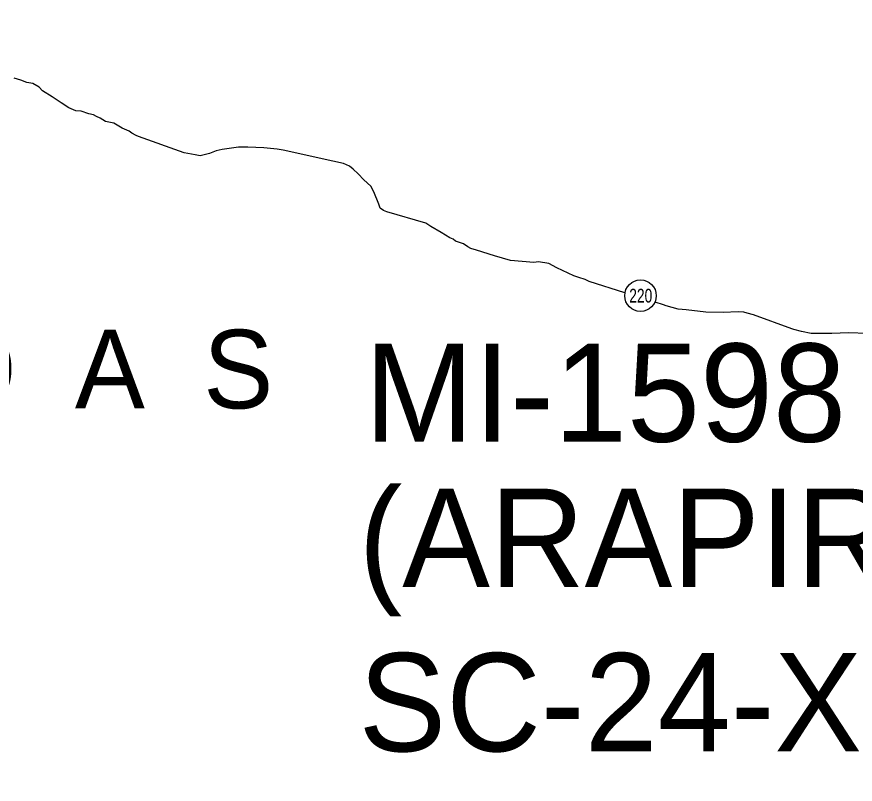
# Model space of a CAD drawing. Extents: x -1643653 to 4543381, y 1624270 to 13878484.
# Drawn here: x 608778 to 613049, y 8902830 to 8906736 of the extents above; entities that cross this region are included whole.
import ezdxf
from ezdxf.enums import TextEntityAlignment as Align

# ---------------------------------------------------------------- set-up
doc = ezdxf.new("R2010")
doc.units = 0
doc.header["$LTSCALE"] = 200
doc.layers.add('1', color=7, linetype='Continuous', lineweight=13)
doc.layers.add('6', color=7, linetype='Continuous', lineweight=13)

msp = doc.modelspace()

# ---------------------------------------------------------------- linework, layer by layer
at = {"layer": '1', "lineweight": 25}
msp.add_spline([(814781, 9009175.5), (814787.2, 9009173.4), (814796.9, 9009173.4), (814799.4, 9009172.4), (814805.1, 9009174.5), (814805.6, 9009176.5), (814811.7, 9009179.5), (814811.7, 9009179.5), (814801.5, 9009181), (814790.7, 9009181.5), (814784.1, 9009183.1), (814777.4, 9009185.1), (814778.4, 9009175.5)], degree=3, dxfattribs=at)
at = {"layer": '6', "lineweight": 25}
msp.add_line((612071.6, 8905270.5), (612029.8, 8905283.1), dxfattribs=at)
for points in [[(609711.8, 8906029), (609686.4, 8906034.2), (609630.4, 8906044.4), (609398.4, 8906127.4), (609386.2, 8906132.5), (609364.8, 8906144.8), (609351.6, 8906154), (609316, 8906169.3), (609273.3, 8906194.9), (609230.6, 8906204.1), (609203.1, 8906220.5), (609184.8, 8906229.7), (609168.6, 8906237.9), (609146.2, 8906242), (609105.5, 8906256.3), (609080, 8906257.4), (609043.4, 8906273.8), (609004.7, 8906299.3), (608959, 8906328.9), (608910.2, 8906359.6), (608893, 8906377.9), (608859.4, 8906396.3), (608828.8, 8906402.5), (608798.3, 8906413.8), (608764.7, 8906424)], [(611876.2, 8905330.5), (611694.3, 8905389.6), (611673.9, 8905398.8), (611640.3, 8905409.1), (611614.9, 8905418.3), (611529.5, 8905459.2), (611487.8, 8905480.7), (611434.8, 8905488.9), (611411.4, 8905485.9), (611293.2, 8905495.3), (611210.8, 8905518.9), (611119.2, 8905548.6), (611091.7, 8905557.8), (611075.4, 8905566), (611053.1, 8905581.3), (611012.4, 8905594.7), (611001.2, 8905603.8), (610983.9, 8905611), (610939.2, 8905638.6), (610887.3, 8905668.2), (610861.9, 8905685.6), (610662.4, 8905744), (610646.2, 8905751.2), (610629.9, 8905762.4), (610621.8, 8905781.8), (610596.6, 8905846), (610582.4, 8905873.6), (610545.9, 8905906.2), (610516.4, 8905936.9), (610492.1, 8905961.4), (610472.8, 8905975.7), (610442.2, 8905990), (610387.3, 8906001.3), (610135.8, 8906056.8), (610104.2, 8906062.9), (610036, 8906069.2), (609954.5, 8906072.4), (609907.6, 8906072.5), (609824.1, 8906060.4), (609794.5, 8906053.3), (609760.8, 8906041.2), (609733.3, 8906033.1), (609711.8, 8906029)], [(612735.8, 8905143.9), (612726.5, 8905147.3), (612530.1, 8905219), (612498.6, 8905228.2), (612481.3, 8905232.3), (612452.7, 8905234.4), (612376.3, 8905230.5), (612288.7, 8905232.7), (612187.9, 8905244.1), (612147.1, 8905248.2), (612085.1, 8905265.6), (612071.6, 8905270.5)], [(613111.5, 8905124.2), (613014.8, 8905127.4), (612929.2, 8905123.5), (612870.1, 8905123.6), (612825.2, 8905124.7), (612775.3, 8905133.9), (612735.8, 8905143.9)]]:
    msp.add_lwpolyline(points, dxfattribs=at)
msp.add_circle((611955.2, 8905316.5), 80.3, dxfattribs=at)

# ---------------------------------------------------------------- texts
at = {"layer": '6', "width": 0.75}
msp.add_text('220', height=70, dxfattribs=at).set_placement((611956.5, 8905281.8), align=Align.CENTER)
at = {"layer": '6'}
for s, height, p in [('A  L  A  G  O  A  S', 400, (605744.9, 8904743.1)), ('MI-1598', 500, (610549.2, 8904573.2)), ('(ARAPIRACA)', 500, (610519.3, 8903834.6)), ('SC-24-X-D-V', 500, (610519.3, 8902997.6))]:
    msp.add_text(s, height=height, dxfattribs=at).set_placement(p)

doc.saveas('drawing.dxf')
